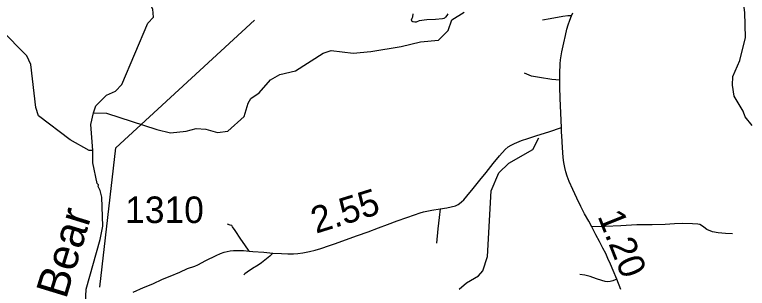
# Model space of a CAD drawing. Extents: x 2290615 to 2522933, y 819489 to 1012715.
# Drawn here: x 2339174 to 2353015, y 943186 to 948347 of the extents above; entities that cross this region are included whole.
import ezdxf

# ---------------------------------------------------------------- set-up
doc = ezdxf.new("R2010")
doc.units = 0
for name, color, linetype in [('Exist Hydrographic Creek Single Shore', 7, 'Continuous'), ('Exist Hydrographic Creek Single Shore Label', 7, 'Continuous'), ('Exist Hydrographic Misc Water Feature', 7, 'Continuous'), ('Exist Road Non-System Type 51', 7, 'Continuous'), ('Exist Road Primary NC Attributed', 7, 'Continuous'), ('Exist Road Primary NC Mileage Hundredths English Label', 7, 'Continuous'), ('Exist Road Secondary Mileage Hundredths English Label', 7, 'Continuous'), ('Exist Road Secondary Structure Standard Bridge Number Label', 7, 'Continuous'), ('Exist Road Secondary Type 51 Attributed', 7, 'Continuous'), ('Exist Road Secondary Type 51 Number Label', 7, 'Continuous')]:
    doc.layers.add(name, color=color, linetype=linetype)

msp = doc.modelspace()

# ---------------------------------------------------------------- linework, layer by layer
at = {"layer": 'Exist Hydrographic Creek Single Shore'}
for points in [[(2353107, 946259), (2352972, 946418), (2352938, 946525), (2352768, 946807), (2352732, 947015), (2352738, 947180), (2352876, 947484), (2352979, 947918), (2352965, 948390), (2352910, 948825), (2352737, 949372), (2352660, 949556), (2352624, 949794), (2352619, 950155), (2352731, 950531), (2352911, 950807), (2353187, 951403)], [(2340666, 946493), (2340706, 946629), (2340912, 946831), (2341078, 946907), (2341201, 947027), (2341687, 948189), (2341794, 948299), (2341784, 948449), (2341716, 948581), (2341681, 948714), (2341666, 949239), (2341521, 949555), (2341125, 949883), (2340998, 950104), (2341004, 950321), (2341043, 950507), (2341004, 950922), (2341011, 951063)], [(2339458, 940266), (2339780, 940551), (2340016, 941021), (2340237, 941289), (2340641, 941663), (2340714, 941837), (2340721, 941979), (2340695, 941997), (2340643, 942238), (2340573, 942435), (2340610, 942656), (2340595, 942721), (2340510, 942902), (2340523, 943169), (2340787, 944105), (2340842, 944357), (2340819, 944904), (2340792, 945031), (2340750, 945105), (2340758, 945138), (2340732, 945163), (2340653, 945554), (2340650, 945787)]]:
    msp.add_lwpolyline(points, dxfattribs=at)
at = {"layer": 'Exist Hydrographic Misc Water Feature'}
for points in [[(2340650, 945787), (2340583, 945784), (2340222, 945989), (2339626, 946440), (2339574, 946599), (2339481, 947406), (2339404, 947570), (2338914, 948066), (2338829, 948223), (2338811, 948314), (2338684, 948571), (2338472, 948819), (2338287, 948965), (2338228, 949055), (2338219, 949130), (2338075, 949311), (2337772, 949535), (2337625, 949982), (2337520, 950388), (2337461, 950504), (2337359, 950588), (2336907, 950790), (2336814, 950881)], [(2340666, 946493), (2340908, 946490), (2341861, 946184), (2342121, 946120), (2342412, 946148), (2342603, 946202), (2342786, 946186), (2343003, 946123), (2343203, 946151), (2343508, 946429), (2343588, 946679), (2343637, 946763), (2343794, 946874), (2344008, 947116), (2344182, 947219), (2344481, 947290), (2345002, 947620), (2345151, 947672), (2345568, 947620), (2345901, 947650), (2346475, 947746), (2346840, 947833), (2347181, 947864), (2347363, 948049), (2347435, 948252), (2347667, 948396)], [(2340650, 945787), (2340611, 946277), (2340666, 946493)], [(2347571, 943169), (2347711, 943287), (2347935, 943424), (2348017, 943516), (2348105, 943786), (2348174, 945026), (2348319, 945363), (2348509, 945548), (2348964, 945803), (2349078, 946022)]]:
    msp.add_lwpolyline(points, dxfattribs=at)
at = {"layer": 'Exist Road Non-System Type 51'}
for points in [[(2347355, 948361), (2347338, 948328), (2347314, 948300), (2347296, 948280), (2347280, 948274), (2347256, 948270), (2347121, 948256), (2346961, 948248), (2346815, 948228), (2346758, 948203), (2346732, 948208), (2346695, 948213), (2346676, 948222), (2346671, 948247), (2346685, 948282), (2346694, 948305), (2346702, 948363)], [(2349695, 948325), (2349625, 948326), (2349531, 948312), (2349293, 948266), (2349144, 948242)], [(2349470, 947112), (2349322, 947125), (2349091, 947160), (2348937, 947186), (2348808, 947246)], [(2347209, 944684), (2347192, 944522), (2347171, 944308), (2347143, 944037)], [(2343607, 943888), (2343522, 944008), (2343448, 944113), (2343340, 944278), (2343292, 944348), (2343274, 944368), (2343247, 944378), (2343196, 944396)], [(2352732, 944214), (2352602, 944223), (2352462, 944235), (2352354, 944250), (2352251, 944293), (2352193, 944338), (2352150, 944369), (2352116, 944387), (2352082, 944395), (2351980, 944405), (2351796, 944409), (2351640, 944403), (2351462, 944393), (2351218, 944386), (2350930, 944381), (2350623, 944367), (2350329, 944354), (2350075, 944343)], [(2344052, 943850), (2343993, 943793), (2343836, 943666), (2343771, 943623), (2343664, 943558), (2343565, 943494), (2343523, 943460), (2343503, 943440)], [(2350547, 943356), (2350473, 943330), (2350425, 943317), (2350377, 943310), (2350329, 943318), (2350269, 943331), (2350167, 943366), (2350046, 943408), (2349944, 943435), (2349850, 943448)]]:
    msp.add_lwpolyline(points, dxfattribs=at)
at = {"layer": 'Exist Road Primary NC Attributed'}
for points in [[(2349504, 946219), (2349478, 946765), (2349473, 946987), (2349470, 947112), (2349474, 947220), (2349472, 947293), (2349479, 947366), (2349482, 947421), (2349484, 947494), (2349509, 947643), (2349549, 947817), (2349578, 947956), (2349604, 948076), (2349633, 948156), (2349660, 948244), (2349695, 948325), (2349720, 948379)], [(2350623, 943161), (2350547, 943356), (2350481, 943522), (2350429, 943641), (2350378, 943750), (2350341, 943842), (2350288, 943943), (2350220, 944072), (2350151, 944197), (2350075, 944343), (2350020, 944450), (2349940, 944589), (2349870, 944730), (2349795, 944887), (2349716, 945048), (2349649, 945201), (2349610, 945299), (2349583, 945384), (2349564, 945466), (2349549, 945556), (2349535, 945656), (2349521, 945845), (2349512, 946063), (2349507, 946131), (2349504, 946219)]]:
    msp.add_lwpolyline(points, dxfattribs=at)
at = {"layer": 'Exist Road Secondary Structure Standard Bridge Number Label'}
msp.add_lwpolyline([(2340782, 943211), (2341083, 945833), (2343705, 948240)], dxfattribs=at)
at = {"layer": 'Exist Road Secondary Type 51 Attributed'}
msp.add_lwpolyline([(2341414, 943113), (2341607, 943201), (2341786, 943273), (2341966, 943358), (2342112, 943416), (2342292, 943493), (2342440, 943558), (2342576, 943606), (2342634, 943631), (2342786, 943709), (2342979, 943807), (2343064, 943840), (2343132, 943865), (2343248, 943892), (2343306, 943899), (2343386, 943902), (2343496, 943897), (2343607, 943888), (2343676, 943880), (2343884, 943866), (2344052, 943850), (2344218, 943840), (2344336, 943836), (2344440, 943835), (2344526, 943842), (2344616, 943855), (2344746, 943880), (2344849, 943906), (2344955, 943935), (2345122, 943997), (2345233, 944032), (2345423, 944099), (2345650, 944183), (2345851, 944254), (2346048, 944326), (2346219, 944388), (2346398, 944458), (2346580, 944522), (2346725, 944572), (2346832, 944607), (2346898, 944628), (2347056, 944658), (2347209, 944684), (2347339, 944707), (2347423, 944724), (2347499, 944743), (2347525, 944753), (2347552, 944770), (2347580, 944788), (2347618, 944815), (2347661, 944855), (2347716, 944924), (2347835, 945071), (2347961, 945223), (2348081, 945370), (2348211, 945538), (2348333, 945685), (2348438, 945802), (2348499, 945853), (2348553, 945886), (2348617, 945919), (2348748, 945976), (2348866, 946014), (2349037, 946067), (2349266, 946137), (2349504, 946219)], dxfattribs=at)

# ---------------------------------------------------------------- texts
at = {"layer": 'Exist Hydrographic Creek Single Shore Label'}
msp.add_text('Bear', height=600, rotation=72.9425, dxfattribs=at).set_placement((2340143, 942968))
at = {"layer": 'Exist Road Primary NC Mileage Hundredths English Label'}
msp.add_text('1.20', height=500, rotation=291.726, dxfattribs=at).set_placement((2350180, 944549))
at = {"layer": 'Exist Road Secondary Mileage Hundredths English Label'}
msp.add_text('2.55', height=500, rotation=17.4149, dxfattribs=at).set_placement((2344866, 944214))
at = {"layer": 'Exist Road Secondary Type 51 Number Label'}
msp.add_text('1310', height=500, rotation=360, dxfattribs=at).set_placement((2341261, 944418))

doc.saveas('drawing.dxf')
